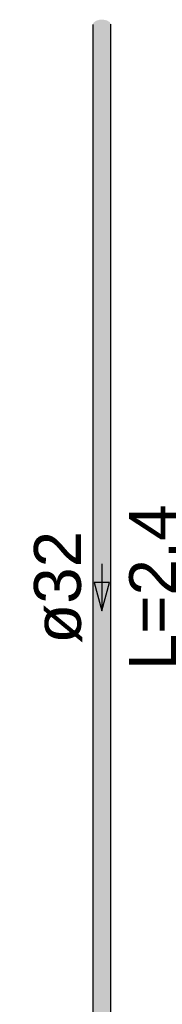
# Model space of a CAD drawing. Header units: millimetres. Extents: x 567 to 934, y -1 to 364.
# Tile 938 of 1056: x 906.473 to 907.08, y 82.459 to 86.661. Entities that reach past the tile are written whole.
import ezdxf

# ---------------------------------------------------------------- set-up
doc = ezdxf.new("R2010")
doc.units = ezdxf.units.MM
doc.header["$MEASUREMENT"] = 0
doc.linetypes.add('NULL', pattern=[0])
for name, color, linetype, lineweight in [('AF-Condutos Reúso', 200, 'Continuous', 25), ('AF-Sentido conduto Reúso', 200, 'Continuous', 30), ('AF-Textos conduto Reúso', 7, 'Continuous', 9)]:
    doc.layers.add(name, color=color, linetype=linetype, lineweight=lineweight)
doc.styles.add('Arial', font='arial.ttf')

msp = doc.modelspace()

# ---------------------------------------------------------------- hatches: boundary and pattern name
at = {"layer": 'AF-Condutos Reúso', "linetype": 'Continuous'}
for points in [[(906.795, 81.9024), (906.8087, 81.8973), (906.8248, 81.8958), (906.8405, 81.8982), (906.8532, 81.9041), (906.8606, 86.6325), (906.8606, 81.9125), (906.8614, 86.6419), (906.8556, 86.6507), (906.844, 86.6574), (906.8288, 86.6607), (906.8126, 86.6602), (906.798, 86.656), (906.7878, 86.6487), (906.7836, 86.6396), (906.7836, 81.9196), (906.7861, 86.6303), (906.7861, 81.9103)], [(906.8614, 81.9219), (906.8614, 86.6419), (906.8606, 81.9833)], [(906.7836, 81.9385), (906.7861, 81.9103), (906.7861, 86.6303)], [(906.8532, 81.9041), (906.8606, 81.9125), (906.8606, 86.6325)]]:
    msp.add_hatch(color=201, dxfattribs=at).paths.add_polyline_path(points)

# ---------------------------------------------------------------- linework, layer by layer
at = {"layer": 'AF-Condutos Reúso'}
for p, q in [((906.7836, 86.6396), (906.7836, 81.9196)), ((906.8614, 81.9796), (906.8614, 86.6419))]:
    msp.add_line(p, q, dxfattribs=at)
at = {"layer": 'AF-Sentido conduto Reúso'}
for p, q in [((906.8551, 84.2591), (906.7903, 84.2591)), ((906.7903, 84.2591), (906.8227, 84.1384)), ((906.8227, 84.1384), (906.8551, 84.2591))]:
    msp.add_line(p, q, dxfattribs=at)
msp.add_lwpolyline([(906.8227, 84.3384), (906.8227, 84.1384)], dxfattribs=at)

# ---------------------------------------------------------------- texts
at = {"layer": 'AF-Textos conduto Reúso', "linetype": 'NULL', "char_height": 0.2, "attachment_point": 8, "rotation": 90.0002, "line_spacing_factor": 0.6, "style": 'Arial'}
for s, insert, width in [('L=2.4', (907.1387, 84.2384), 1.413415), ('ø32', (906.7387, 84.2384), 0.962805)]:
    msp.add_mtext(s, dxfattribs=dict(at, insert=insert, width=width))

doc.saveas('drawing.dxf')
